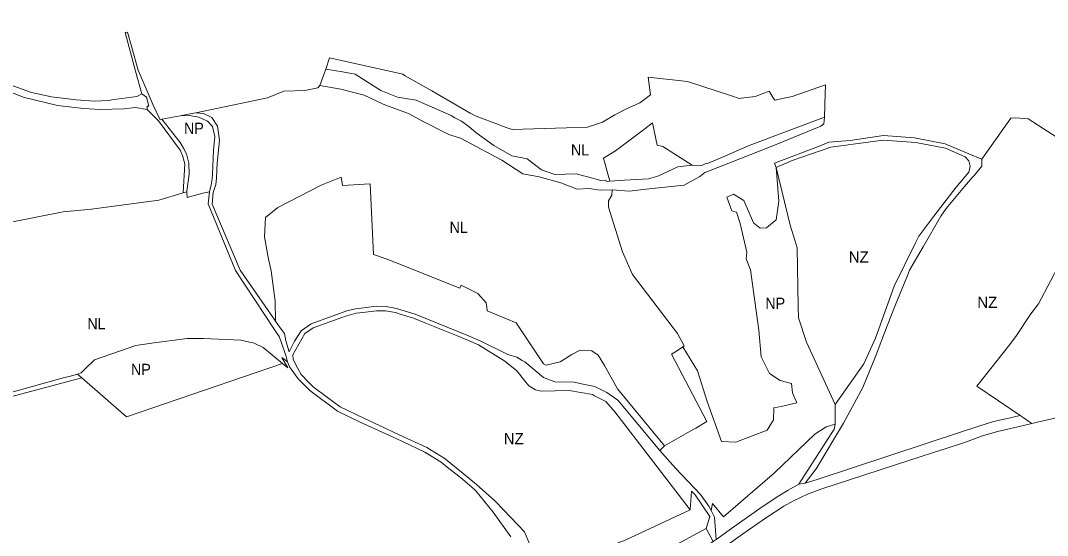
# Model space of a CAD drawing. Extents: x -650451 to -642268, y -1075216 to -1066610.
# Drawn here: x -644417 to -643317, y -1069547 to -1068995 of the extents above; entities that cross this region are included whole.
import ezdxf

# ---------------------------------------------------------------- set-up
doc = ezdxf.new("R2010")
doc.units = 0
doc.header["$LTSCALE"] = 4.8
for name, color, linetype, lineweight in [('15', 7, 'Continuous', 13), ('24', 7, 'Continuous', 13), ('25', 7, 'Continuous', 13), ('46', 7, 'Continuous', 13), ('47', 7, 'Continuous', 13), ('48', 7, 'Continuous', 13)]:
    doc.layers.add(name, color=color, linetype=linetype, lineweight=lineweight)
doc.layers.add('62', color=7, linetype='Continuous')

msp = doc.modelspace()

# ---------------------------------------------------------------- linework, layer by layer
at = {"layer": '15'}
for points in [[(-644304.6, -1069007.55), (-644302.15, -1069007.36), (-644297.71, -1069023.52), (-644290.95, -1069048.14), (-644274.89, -1069085.67), (-644267.4, -1069101.36), (-644265.61, -1069100.34)], [(-644286.94, -1069073.19), (-644293.51, -1069049.01), (-644304.6, -1069007.55)], [(-644281.26, -1069090.19), (-644281.15, -1069086.52), (-644279.23, -1069086.4), (-644281.95, -1069076.99), (-644286.94, -1069073.19)], [(-644242.48, -1069179.49), (-644240.67, -1069148.58), (-644243.14, -1069139.47), (-644245.65, -1069133.66), (-644269.11, -1069102.31), (-644281.26, -1069090.19)], [(-644245.67, -1069097.06), (-644234.95, -1069094.97), (-644228.87, -1069093.78)], [(-644214.53, -1069178.6), (-644212.7, -1069170.89), (-644211.47, -1069164.45), (-644211.07, -1069159.2), (-644210.22, -1069133.85), (-644208.64, -1069119.04), (-644211.11, -1069108.44), (-644216.63, -1069102.67), (-644221.17, -1069100.43), (-644225.64, -1069098.31), (-644235.79, -1069096.41), (-644245.67, -1069097.06)], [(-644228.87, -1069093.78), (-644220.84, -1069094.6), (-644211.73, -1069098.78), (-644205.96, -1069108.05), (-644203.76, -1069122.9), (-644206.09, -1069147.61), (-644206.41, -1069155.33), (-644206.78, -1069163.95), (-644207.73, -1069170.71), (-644210.45, -1069179.08), (-644211.58, -1069191.76), (-644181.5, -1069262.46), (-644145.7, -1069313.94), (-644143.54, -1069317.05)], [(-644265.61, -1069100.34), (-644245.81, -1069125.61), (-644242.08, -1069131.53), (-644239.2, -1069137.83), (-644236.63, -1069147.72), (-644236.18, -1069159.65), (-644238.73, -1069177.55), (-644238.67, -1069178.34), (-644242.48, -1069179.49)], [(-643550.79, -1069125.24), (-643528.05, -1069123.38), (-643492.12, -1069118.07), (-643459.1, -1069120.59), (-643426.15, -1069126.99), (-643400.69, -1069137.55), (-643386.77, -1069143.32)], [(-643607.02, -1069152.34), (-643609.08, -1069147.64), (-643559.88, -1069129.05), (-643550.79, -1069125.24)], [(-643543.95, -1069406.4), (-643513.34, -1069362.81), (-643500.7, -1069335.24), (-643492.16, -1069311.41), (-643480.74, -1069279.6), (-643458.27, -1069233.71), (-643454.48, -1069225.99), (-643438.22, -1069204.49), (-643414.25, -1069173.53), (-643400.78, -1069157.23), (-643399.19, -1069150.77), (-643400.6, -1069145.23), (-643404.83, -1069140.88), (-643425.63, -1069131.71), (-643457.54, -1069125.61), (-643492.64, -1069123.06), (-643506.29, -1069124.9), (-643548.8, -1069130.64), (-643589.89, -1069144.91), (-643607.02, -1069152.34)], [(-643386.77, -1069143.32), (-643386.75, -1069150.92), (-643394.75, -1069160.38), (-643396.74, -1069162.73), (-643405.28, -1069172.77), (-643424.89, -1069196.42), (-643430.85, -1069204.37), (-643449.84, -1069237.39), (-643464.2, -1069262.38), (-643466.56, -1069268.09), (-643479.8, -1069300.17), (-643488.12, -1069322.04), (-643500.69, -1069355.07), (-643514.32, -1069388.23), (-643535.14, -1069426.41), (-643564.46, -1069475.56), (-643576.04, -1069490.83), (-643582.77, -1069491.76)], [(-644130.85, -1069360.64), (-644132.55, -1069353.88), (-644137.07, -1069340.17), (-644139.9, -1069333.67), (-644145.12, -1069325.75), (-644186.5, -1069262.93), (-644215.76, -1069191.36), (-644214.53, -1069178.6)], [(-644143.54, -1069317.05), (-644138.55, -1069324.23), (-644134.15, -1069330.45), (-644132.52, -1069338.02), (-644129.09, -1069349.83), (-644123.21, -1069338.41), (-644116.33, -1069327.36), (-644105.5, -1069320.03), (-644067.08, -1069306.15), (-644058.05, -1069304.02), (-644054.35, -1069303.55), (-644035.89, -1069301.02), (-644025.24, -1069301.38), (-644014.19, -1069303.36), (-643993.91, -1069309.57), (-643936.87, -1069332.93), (-643924.42, -1069338.29), (-643894.84, -1069352.76), (-643885.22, -1069355.58), (-643879.48, -1069359.13), (-643876.34, -1069360.61), (-643856.58, -1069377.59), (-643844.28, -1069382.26), (-643823.72, -1069382.61), (-643815.93, -1069384.23), (-643801.36, -1069387.23), (-643788.63, -1069393.7), (-643776.78, -1069401.87), (-643731.98, -1069455.66)], [(-643699.23, -1069519.48), (-643753.75, -1069448.77), (-643780.16, -1069414.14), (-643789.69, -1069403.23), (-643801.95, -1069397), (-643804.15, -1069395.87), (-643829, -1069391.28), (-643859, -1069392.25), (-643865.13, -1069390.74), (-643872.16, -1069386.28), (-643876.99, -1069380.69), (-643884.99, -1069370.4), (-643897.96, -1069360.07), (-643926.3, -1069342.38), (-643937.02, -1069337.77), (-643947.82, -1069333.12), (-643983.56, -1069318.73), (-643995.8, -1069313.8), (-644010.02, -1069309.69), (-644015.25, -1069307.64), (-644025.72, -1069305.86), (-644035.47, -1069305.95), (-644050.15, -1069307.63), (-644057.23, -1069308.45), (-644069.64, -1069311.97), (-644071.59, -1069312.67), (-644103.47, -1069324.09), (-644112.15, -1069330.29), (-644125.19, -1069353.14), (-644124.7, -1069358.1), (-644119.96, -1069367.01), (-644116.09, -1069374.3), (-644108.3, -1069382.45), (-644103.42, -1069387.56), (-644088.11, -1069398.79), (-644074.2, -1069408.99), (-644048.98, -1069420.92), (-644032.14, -1069428.88), (-644011.18, -1069438.79), (-643981.63, -1069452.68), (-643962.96, -1069463.95), (-643961.68, -1069465), (-643942.6, -1069480.59), (-643928.38, -1069492.35), (-643908.81, -1069509.56), (-643899.18, -1069519.64), (-643876.9, -1069542.93), (-643869.74, -1069560.15)], [(-643891.5, -1069548.31), (-643910.48, -1069521.93), (-643928.93, -1069498.9), (-643930.52, -1069497.57), (-643943.02, -1069486.89), (-643949, -1069481.86), (-643957.9, -1069474.92), (-643966.18, -1069468.3), (-643983.78, -1069457.53), (-644007.67, -1069446.11), (-644013.54, -1069443.31), (-644053.01, -1069425.26), (-644077.11, -1069413.69), (-644106.75, -1069391.32), (-644119.2, -1069378.89), (-644128.55, -1069365.93), (-644130.85, -1069360.64)], [(-644548.78, -1069514.21), (-644542.01, -1069512), (-644520.98, -1069501.79), (-644517.06, -1069498.44), (-644514.85, -1069495), (-644495.46, -1069453.11), (-644477.24, -1069424.8), (-644445.36, -1069398.48), (-644369.87, -1069377.57), (-644364.72, -1069376.43), (-644355.7, -1069373.76), (-644351.18, -1069377.71)], [(-644351.18, -1069377.71), (-644438.16, -1069401.11)], [(-643582.77, -1069491.76), (-643545.07, -1069432.89), (-643544.06, -1069427.6), (-643543.95, -1069406.4)], [(-643731.98, -1069455.66), (-643715.22, -1069474.81), (-643688.19, -1069503.11), (-643679.24, -1069515.27), (-643676.9, -1069519.91)], [(-643682.27, -1069539.41), (-643678.24, -1069526.44), (-643693.95, -1069503.38), (-643697.85, -1069499.21), (-643699.23, -1069519.48)], [(-643676.9, -1069519.91), (-643673.34, -1069527.08), (-643671.53, -1069551.1), (-643674.63, -1069553.28), (-643682.27, -1069539.41)]]:
    msp.add_lwpolyline(points, dxfattribs=at)
at = {"layer": '24'}
for points in [[(-643408.44, -1069435.77), (-643390.15, -1069429.6), (-643374.47, -1069424.81), (-643357.73, -1069421.03), (-643345.65, -1069418.15)], [(-643345.65, -1069418.15), (-643342.65, -1069420.27), (-643336.41, -1069424.67), (-643333.4, -1069426.8)], [(-643333.4, -1069426.8), (-643354.37, -1069431.64), (-643369.97, -1069435.39), (-643386.03, -1069440.13)], [(-643576.04, -1069490.83), (-643563.09, -1069486.74), (-643408.44, -1069435.77)], [(-643386.03, -1069440.13), (-643404.5, -1069446.8), (-643428.42, -1069454.59)], [(-643428.42, -1069454.59), (-643428.61, -1069454.65), (-643463.93, -1069466.15), (-643559.19, -1069497.18), (-643573.75, -1069502.52)], [(-643605.97, -1069505.47), (-643594.49, -1069498.17), (-643582.77, -1069491.76), (-643576.04, -1069490.83)], [(-643789.39, -1069619.67), (-643777.14, -1069613.01), (-643741.69, -1069595.63), (-643726.22, -1069588.03), (-643703.7, -1069573.86), (-643681.23, -1069557.92), (-643674.63, -1069553.28), (-643671.53, -1069551.1), (-643649.94, -1069535.93), (-643624.65, -1069517.85), (-643605.97, -1069505.47)], [(-643573.75, -1069502.52), (-643588.47, -1069509.74), (-643599.04, -1069515.37)], [(-643599.04, -1069515.37), (-643618.45, -1069528.45), (-643643.16, -1069545.42), (-643666.98, -1069562.22), (-643669.73, -1069564.16), (-643673.82, -1069567.04), (-643697, -1069582.64), (-643721.43, -1069596.72), (-643743.81, -1069610.19)]]:
    msp.add_lwpolyline(points, dxfattribs=at)
at = {"layer": '25'}
msp.add_line((-644096.29, -1069064.27), (-644089.6, -1069046.93), dxfattribs=at)
for points in [[(-644572.05, -1068991.08), (-644567.09, -1068996.26), (-644545.54, -1069003.12), (-644472.37, -1069041.44), (-644468.95, -1069043.11), (-644424.01, -1069065.01), (-644404.96, -1069071.76), (-644383.55, -1069076.57), (-644357.4, -1069079.84), (-644337.6, -1069081.29), (-644322.55, -1069080.62), (-644319.2, -1069079.82), (-644292.27, -1069076.05), (-644286.94, -1069073.19)], [(-644281.26, -1069090.19), (-644293.62, -1069088.17), (-644306.29, -1069089.37), (-644331.44, -1069090), (-644349.32, -1069089.22), (-644377.36, -1069085.89), (-644414.04, -1069076.75), (-644469.28, -1069054.8)], [(-644089.6, -1069046.93), (-644071.95, -1069049.82), (-644058.23, -1069052.17), (-644045.38, -1069060.51), (-644030.88, -1069069.9), (-644013.01, -1069076.85), (-643992.91, -1069080.13), (-643975.76, -1069087.71), (-643955.49, -1069096.69), (-643951.35, -1069098.92), (-643944.27, -1069102.75), (-643936.15, -1069108.59), (-643928.91, -1069114.91), (-643909.62, -1069128.65), (-643890.47, -1069139.79), (-643874.15, -1069142.94), (-643858.62, -1069154.83), (-643844.39, -1069159.79), (-643821.65, -1069159.1), (-643813.53, -1069161.23), (-643810.58, -1069162), (-643795.23, -1069166.19), (-643789.83, -1069165.89), (-643788.97, -1069167.18), (-643785.6, -1069166.98)], [(-643782.92, -1069176.24), (-643795.81, -1069176.51), (-643807.84, -1069174.7), (-643820.31, -1069175.42), (-643837.85, -1069168.65), (-643860.99, -1069162.36), (-643878.74, -1069158.97), (-643901.16, -1069144.42), (-643945.3, -1069121.03), (-643955.7, -1069117.68), (-643957.98, -1069116.94), (-643986.77, -1069102.47), (-644000.38, -1069094.65), (-644028.41, -1069084.45), (-644048.55, -1069074.63), (-644073.5, -1069068.2), (-644096.29, -1069064.27)], [(-644286.94, -1069073.19), (-644281.95, -1069076.99), (-644279.23, -1069086.4), (-644281.15, -1069086.52), (-644281.26, -1069090.19)], [(-643697.29, -1069149.7), (-643686.99, -1069150.25), (-643681.69, -1069147.58), (-643680.91, -1069148.06), (-643664.66, -1069141.34), (-643636.03, -1069128.85), (-643555.45, -1069098.32), (-643555.98, -1069105.57)], [(-643555.98, -1069105.57), (-643559.5, -1069107.98), (-643610.81, -1069129.04), (-643681.63, -1069157.04), (-643683.68, -1069157.86), (-643688.91, -1069162.16), (-643705.7, -1069171.37), (-643743.11, -1069175.08), (-643764.86, -1069177.58), (-643782.92, -1069176.24)], [(-643785.6, -1069166.98), (-643769.71, -1069166.04), (-643743.99, -1069164.43), (-643733.83, -1069161.46), (-643712.74, -1069151.46), (-643697.29, -1069149.7)]]:
    msp.add_lwpolyline(points, dxfattribs=at)
at = {"layer": '46'}
msp.add_line((-643666.98, -1069562.22), (-643643.16, -1069545.42), dxfattribs=at)
for points in [[(-643386.77, -1069143.32), (-643355.79, -1069099.42), (-643350.47, -1069098.91), (-643337.18, -1069100.04), (-643252.85, -1069154.56), (-643186.13, -1069203.94), (-643199.98, -1069226.2), (-643205.79, -1069233.92), (-643222.16, -1069255.97), (-643223.83, -1069258.21), (-643259.72, -1069231.55), (-643282.39, -1069216.93), (-643291.96, -1069233.54), (-643294.09, -1069237.23), (-643312.8, -1069273.59), (-643326.25, -1069298.47), (-643334.48, -1069309.27), (-643349.53, -1069332.52), (-643356.97, -1069342), (-643392.16, -1069386.88), (-643345.65, -1069418.15)], [(-643607.02, -1069152.34), (-643589.89, -1069144.91), (-643548.8, -1069130.64), (-643506.29, -1069124.9), (-643492.64, -1069123.06), (-643457.54, -1069125.61), (-643425.63, -1069131.71), (-643404.83, -1069140.88), (-643400.6, -1069145.23), (-643399.19, -1069150.77), (-643400.78, -1069157.23), (-643414.25, -1069173.53), (-643438.22, -1069204.49), (-643454.48, -1069225.99), (-643458.27, -1069233.71), (-643480.74, -1069279.6), (-643492.16, -1069311.41), (-643500.7, -1069335.24), (-643513.34, -1069362.81), (-643543.95, -1069406.4)], [(-643576.04, -1069490.83), (-643564.46, -1069475.56), (-643535.14, -1069426.41), (-643514.32, -1069388.23), (-643500.69, -1069355.07), (-643488.12, -1069322.04), (-643479.8, -1069300.17), (-643466.56, -1069268.09), (-643464.2, -1069262.38), (-643449.84, -1069237.39), (-643430.85, -1069204.37), (-643424.89, -1069196.42), (-643405.28, -1069172.77), (-643396.74, -1069162.73), (-643394.75, -1069160.38), (-643386.75, -1069150.92), (-643386.77, -1069143.32)], [(-643543.95, -1069406.4), (-643574.54, -1069339.56), (-643583.34, -1069313.43), (-643583.55, -1069301.43), (-643584.68, -1069238.34), (-643586.8, -1069231.36), (-643592.11, -1069213.99), (-643607.02, -1069152.34)], [(-643869.74, -1069560.15), (-643876.9, -1069542.93), (-643899.18, -1069519.64), (-643908.81, -1069509.56), (-643928.38, -1069492.35), (-643942.6, -1069480.59), (-643961.68, -1069465), (-643962.96, -1069463.95), (-643981.63, -1069452.68), (-644011.18, -1069438.79), (-644032.14, -1069428.88), (-644048.98, -1069420.92), (-644074.2, -1069408.99), (-644088.11, -1069398.79), (-644103.42, -1069387.56), (-644108.3, -1069382.45), (-644116.09, -1069374.3), (-644119.96, -1069367.01), (-644124.7, -1069358.1), (-644125.19, -1069353.14), (-644112.15, -1069330.29), (-644103.47, -1069324.09), (-644071.59, -1069312.67), (-644069.64, -1069311.97), (-644057.23, -1069308.45), (-644050.15, -1069307.63), (-644035.47, -1069305.95), (-644025.72, -1069305.86), (-644015.25, -1069307.64), (-644010.02, -1069309.69), (-643995.8, -1069313.8), (-643983.56, -1069318.73), (-643947.82, -1069333.12), (-643937.02, -1069337.77), (-643926.3, -1069342.38), (-643897.96, -1069360.07), (-643884.99, -1069370.4), (-643876.99, -1069380.69), (-643872.16, -1069386.28), (-643865.13, -1069390.74), (-643859, -1069392.25), (-643829, -1069391.28), (-643804.15, -1069395.87), (-643801.95, -1069397), (-643789.69, -1069403.23), (-643780.16, -1069414.14), (-643753.75, -1069448.77), (-643699.23, -1069519.48)], [(-644351.18, -1069377.71), (-644303.17, -1069419.67), (-644136.29, -1069362.5)], [(-644136.29, -1069362.5), (-644130.55, -1069367.24), (-644136.88, -1069356.05), (-644133.96, -1069358.27), (-644130.85, -1069360.64)], [(-644130.85, -1069360.64), (-644128.55, -1069365.93), (-644119.2, -1069378.89), (-644106.75, -1069391.32), (-644077.11, -1069413.69), (-644053.01, -1069425.26), (-644013.54, -1069443.31), (-644007.67, -1069446.11), (-643983.78, -1069457.53), (-643966.18, -1069468.3), (-643957.9, -1069474.92), (-643949, -1069481.86), (-643943.02, -1069486.89), (-643930.52, -1069497.57), (-643928.93, -1069498.9), (-643910.48, -1069521.93), (-643891.5, -1069548.31)], [(-644438.16, -1069401.11), (-644351.18, -1069377.71)], [(-643345.65, -1069418.15), (-643357.73, -1069421.03), (-643374.47, -1069424.81), (-643390.15, -1069429.6), (-643408.44, -1069435.77)], [(-643333.4, -1069426.8), (-643272.03, -1069412.65)], [(-643386.03, -1069440.13), (-643369.97, -1069435.39), (-643354.37, -1069431.64), (-643333.4, -1069426.8)], [(-643408.44, -1069435.77), (-643563.09, -1069486.74), (-643576.04, -1069490.83)], [(-643428.42, -1069454.59), (-643404.5, -1069446.8), (-643386.03, -1069440.13)], [(-643559.19, -1069497.18), (-643463.93, -1069466.15), (-643428.61, -1069454.65), (-643428.42, -1069454.59)], [(-643599.04, -1069515.37), (-643588.47, -1069509.74), (-643573.75, -1069502.52), (-643559.19, -1069497.18)], [(-643643.16, -1069545.42), (-643618.45, -1069528.45), (-643599.04, -1069515.37)], [(-643699.23, -1069519.48), (-643769.08, -1069551.96), (-643852.51, -1069584.08)]]:
    msp.add_lwpolyline(points, dxfattribs=at)
at = {"layer": '47'}
for points in [[(-644089.6, -1069046.93), (-644085.92, -1069034.7), (-644007.39, -1069052.43), (-644004.6, -1069054.02), (-643976.14, -1069070.31), (-643947.95, -1069086.44), (-643934.95, -1069093.95), (-643932.35, -1069095.44), (-643928.79, -1069097.4), (-643922.84, -1069099.59), (-643896.55, -1069109.28), (-643890.13, -1069111.65), (-643831.86, -1069109.66), (-643809.42, -1069109.09), (-643793.41, -1069103.63), (-643780.02, -1069096.02), (-643768.14, -1069089.92), (-643753.19, -1069083.06), (-643741.9, -1069074.39), (-643744.3, -1069055.52), (-643702.15, -1069060.16), (-643655.17, -1069075.59), (-643646.97, -1069078.29), (-643644.66, -1069078.01), (-643629.68, -1069076.17), (-643614.82, -1069070.45)], [(-643785.6, -1069166.98), (-643788.97, -1069167.18), (-643789.83, -1069165.89), (-643795.23, -1069166.19), (-643810.58, -1069162), (-643813.53, -1069161.23), (-643821.65, -1069159.1), (-643844.39, -1069159.79), (-643858.62, -1069154.83), (-643874.15, -1069142.94), (-643890.47, -1069139.79), (-643909.62, -1069128.65), (-643928.91, -1069114.91), (-643936.15, -1069108.59), (-643944.27, -1069102.75), (-643951.35, -1069098.92), (-643955.49, -1069096.69), (-643975.76, -1069087.71), (-643992.91, -1069080.13), (-644013.01, -1069076.85), (-644030.88, -1069069.9), (-644045.38, -1069060.51), (-644058.23, -1069052.17), (-644071.95, -1069049.82), (-644089.6, -1069046.93)], [(-644228.87, -1069093.78), (-644152.33, -1069077.79), (-644134.86, -1069070.43), (-644112.34, -1069069.69), (-644098.17, -1069066.82), (-644096.29, -1069064.27)], [(-644096.29, -1069064.27), (-644073.5, -1069068.2), (-644048.55, -1069074.63), (-644028.41, -1069084.45), (-644000.38, -1069094.65), (-643986.77, -1069102.47), (-643957.98, -1069116.94), (-643955.7, -1069117.68), (-643945.3, -1069121.03), (-643901.16, -1069144.42), (-643878.74, -1069158.97), (-643860.99, -1069162.36), (-643837.85, -1069168.65), (-643820.31, -1069175.42), (-643807.84, -1069174.7), (-643795.81, -1069176.51), (-643782.92, -1069176.24)], [(-643614.82, -1069070.45), (-643610.31, -1069077.52), (-643608.65, -1069080.11), (-643589.94, -1069076.36), (-643554.17, -1069063.59)], [(-643554.17, -1069063.59), (-643554.82, -1069072.95), (-643555.45, -1069098.32)], [(-644143.54, -1069317.05), (-644145.7, -1069313.94), (-644181.5, -1069262.46), (-644211.58, -1069191.76), (-644210.45, -1069179.08), (-644207.73, -1069170.71), (-644206.78, -1069163.95), (-644206.41, -1069155.33), (-644206.09, -1069147.61), (-644203.76, -1069122.9), (-644205.96, -1069108.05), (-644211.73, -1069098.78), (-644220.84, -1069094.6), (-644228.87, -1069093.78)], [(-643555.45, -1069098.32), (-643636.03, -1069128.85), (-643664.66, -1069141.34), (-643680.91, -1069148.06), (-643681.69, -1069147.58), (-643686.99, -1069150.25), (-643697.29, -1069149.7)], [(-643697.29, -1069149.7), (-643728.49, -1069129.95), (-643734.75, -1069128.3), (-643739.66, -1069104.58), (-643747.75, -1069110.71), (-643779.31, -1069134.63), (-643784.55, -1069137.77), (-643792.04, -1069142.27), (-643785.6, -1069166.98)], [(-643726.74, -1069450.72), (-643777.27, -1069389.71), (-643791.02, -1069364.54), (-643798.1, -1069353.51), (-643804.83, -1069348.99), (-643817.06, -1069348.14), (-643826.21, -1069352.92), (-643838.69, -1069360.79), (-643853.56, -1069364.44), (-643856.43, -1069362.68), (-643885.63, -1069318.72), (-643916.78, -1069305.89), (-643917.36, -1069302.04), (-643918.08, -1069297.33), (-643926.74, -1069287.37), (-643944.89, -1069278.32), (-643946.16, -1069281.84), (-644015.12, -1069254.24), (-644024.93, -1069250.23), (-644038.83, -1069245.65), (-644042.37, -1069169.77), (-644071.97, -1069171.72), (-644073.35, -1069162.84), (-644094.79, -1069171.27), (-644141.24, -1069195.17), (-644154.36, -1069206.06), (-644155.37, -1069226.72), (-644151.11, -1069250.7), (-644148.22, -1069263.22), (-644144.05, -1069295.67), (-644143.54, -1069317.05)], [(-643782.92, -1069176.24), (-643783.2, -1069181.85), (-643786.97, -1069188.11), (-643786.89, -1069195.02), (-643771.86, -1069242.77), (-643761.21, -1069267.12), (-643712.78, -1069330.24), (-643705.74, -1069343.54), (-643707.23, -1069344.52)], [(-644470.64, -1069224), (-644460.97, -1069217.61), (-644454.87, -1069217.05), (-644430.91, -1069218.82), (-644432.53, -1069212.02), (-644371.08, -1069199.84), (-644340.83, -1069197.13), (-644268.7, -1069187.42), (-644242.48, -1069179.49), (-644238.67, -1069178.34)], [(-644238.67, -1069178.34), (-644238.23, -1069184.64), (-644221.69, -1069179.9), (-644214.53, -1069178.6)], [(-644214.53, -1069178.6), (-644215.76, -1069191.36), (-644186.5, -1069262.93), (-644145.12, -1069325.75), (-644139.9, -1069333.67), (-644137.07, -1069340.17), (-644132.55, -1069353.88), (-644130.85, -1069360.64)], [(-644136.29, -1069362.5), (-644157.02, -1069345.38), (-644166.58, -1069340.7), (-644180.96, -1069337.42), (-644220.78, -1069335.57), (-644238.42, -1069335.55), (-644276.46, -1069340.83), (-644293.29, -1069343.17), (-644337.6, -1069358.4), (-644347.56, -1069368.35), (-644351.83, -1069372.62), (-644355.7, -1069373.76)], [(-643707.23, -1069344.52), (-643713.86, -1069349.23), (-643719.17, -1069352.44), (-643681.39, -1069424.68), (-643693.28, -1069431.83), (-643701.88, -1069436.35), (-643726.74, -1069450.72)], [(-644130.85, -1069360.64), (-644133.96, -1069358.27), (-644136.88, -1069356.05), (-644130.55, -1069367.24), (-644136.29, -1069362.5)], [(-644355.7, -1069373.76), (-644364.72, -1069376.43), (-644369.87, -1069377.57), (-644445.36, -1069398.48), (-644477.24, -1069424.8), (-644495.46, -1069453.11), (-644514.85, -1069495), (-644517.06, -1069498.44), (-644520.98, -1069501.79), (-644542.01, -1069512), (-644548.78, -1069514.21)]]:
    msp.add_lwpolyline(points, dxfattribs=at)
at = {"layer": '48'}
for p, q in [((-644265.61, -1069100.34), (-644245.67, -1069097.06)), ((-643731.98, -1069455.66), (-643726.74, -1069450.72))]:
    msp.add_line(p, q, dxfattribs=at)
for points in [[(-644245.67, -1069097.06), (-644235.79, -1069096.41), (-644225.64, -1069098.31), (-644221.17, -1069100.43), (-644216.63, -1069102.67), (-644211.11, -1069108.44), (-644208.64, -1069119.04), (-644210.22, -1069133.85), (-644211.07, -1069159.2), (-644211.47, -1069164.45), (-644212.7, -1069170.89), (-644214.53, -1069178.6)], [(-644238.67, -1069178.34), (-644238.73, -1069177.55), (-644236.18, -1069159.65), (-644236.63, -1069147.72), (-644239.2, -1069137.83), (-644242.08, -1069131.53), (-644245.81, -1069125.61), (-644265.61, -1069100.34)], [(-643707.23, -1069344.52), (-643691.6, -1069370.3), (-643681.09, -1069403.24), (-643665.87, -1069446.1), (-643650.28, -1069446.91), (-643616.78, -1069433.81), (-643610.18, -1069422.91), (-643609.6, -1069409.99), (-643601.9, -1069408.43), (-643585.19, -1069404.76), (-643589.52, -1069393.88), (-643590.89, -1069383.9), (-643602.92, -1069380.53), (-643614.35, -1069373.28), (-643623.28, -1069355.47), (-643625.9, -1069326.77), (-643634.56, -1069262.02), (-643639.23, -1069250.38), (-643638.72, -1069242.94), (-643645.61, -1069212.25), (-643649.84, -1069200.4), (-643654.57, -1069198.77), (-643660.22, -1069184.11), (-643653.05, -1069180.98), (-643641.84, -1069187.68), (-643631.66, -1069211.67), (-643624.38, -1069217.27), (-643617.64, -1069217), (-643607.37, -1069208.43), (-643604.38, -1069188.48), (-643607.02, -1069152.34)], [(-643607.02, -1069152.34), (-643592.11, -1069213.99), (-643586.8, -1069231.36), (-643584.68, -1069238.34), (-643583.55, -1069301.43), (-643583.34, -1069313.43), (-643574.54, -1069339.56), (-643543.95, -1069406.4), (-643544.06, -1069427.6)], [(-644214.53, -1069178.6), (-644221.69, -1069179.9), (-644238.23, -1069184.64), (-644238.67, -1069178.34)], [(-644355.7, -1069373.76), (-644351.83, -1069372.62), (-644347.56, -1069368.35), (-644337.6, -1069358.4), (-644293.29, -1069343.17), (-644276.46, -1069340.83), (-644238.42, -1069335.55), (-644220.78, -1069335.57), (-644180.96, -1069337.42), (-644166.58, -1069340.7), (-644157.02, -1069345.38), (-644136.29, -1069362.5)], [(-643726.74, -1069450.72), (-643701.88, -1069436.35), (-643693.28, -1069431.83), (-643681.39, -1069424.68), (-643719.17, -1069352.44), (-643713.86, -1069349.23), (-643707.23, -1069344.52)], [(-644136.29, -1069362.5), (-644303.17, -1069419.67), (-644351.18, -1069377.71), (-644355.7, -1069373.76)], [(-643544.06, -1069427.6), (-643553.7, -1069430.44), (-643565.92, -1069438.4), (-643608.89, -1069479.72), (-643663.46, -1069526.87), (-643675.32, -1069512.62), (-643676.9, -1069519.91)], [(-643676.9, -1069519.91), (-643679.24, -1069515.27), (-643688.19, -1069503.11), (-643715.22, -1069474.81), (-643731.98, -1069455.66)], [(-643749.64, -1069573.35), (-643709.33, -1069554.14), (-643682.27, -1069539.41), (-643674.63, -1069553.28)]]:
    msp.add_lwpolyline(points, dxfattribs=at)

# ---------------------------------------------------------------- texts
at = {"layer": '62', "width": 0.95}
for s, p in [('NP', (-644241.657, -1069116.259)), ('NL', (-643827.089, -1069139.373)), ('NL', (-643957.11, -1069222.487)), ('NP', (-643618.787, -1069303.909)), ('NL', (-644345.222, -1069325.765)), ('NP', (-644298.457, -1069374.829))]:
    msp.add_text(s, height=12, dxfattribs=at).set_placement(p)
at = {"layer": '62'}
for p in [(-643529.381, -1069254.253), (-643391.64, -1069302.839), (-643899.132, -1069449.113)]:
    msp.add_text('NZ', height=12, dxfattribs=at).set_placement(p)

doc.saveas('drawing.dxf')
